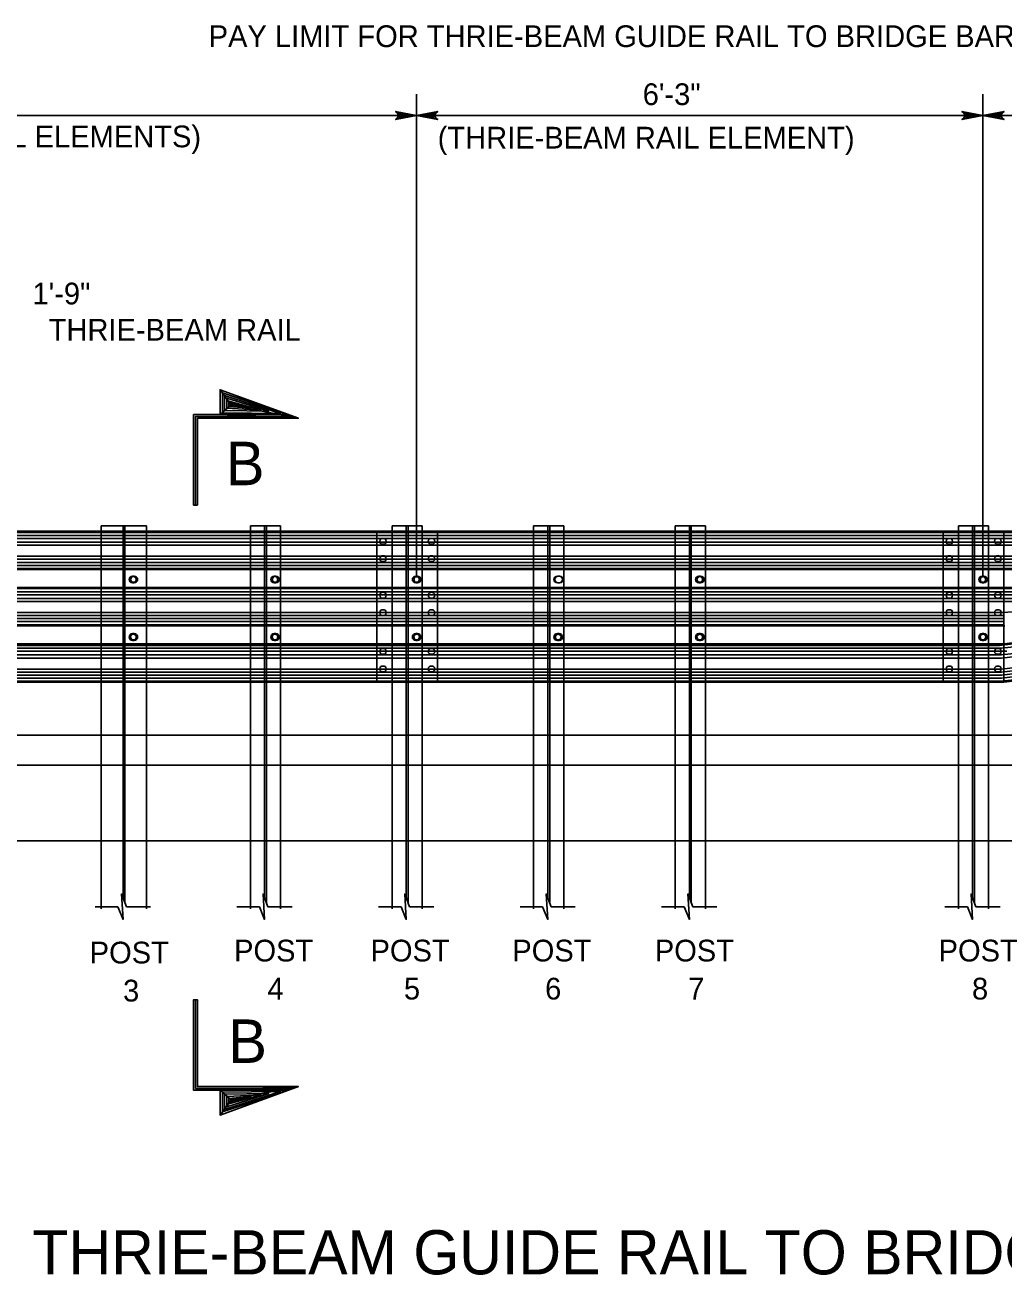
# Model space of a CAD drawing. Extents: x 632007860 to 635435983, y 295418622 to 297794622.
# Drawn here: x 632232496 to 632367530, y 296174617 to 296347078 of the extents above; entities that cross this region are included whole.
import ezdxf

# ---------------------------------------------------------------- set-up
doc = ezdxf.new("R2010")
doc.units = 0
for name, color, linetype in [('S-ABUT', 7, 'Continuous'), ('S-DETL-DIMS', 7, 'Continuous'), ('S-DETL-T120', 7, 'Continuous'), ('S-DETL-T175', 7, 'Continuous'), ('S-DETL-T240', 7, 'Continuous'), ('S-GRND-MAJR', 7, 'Continuous'), ('S-MISC-CNTR-WT01', 7, 'Continuous'), ('S-STEL', 7, 'Continuous')]:
    doc.layers.add(name, color=color, linetype=linetype)

msp = doc.modelspace()

# ---------------------------------------------------------------- linework, layer by layer
at = {"layer": 'S-ABUT'}
for p, q in [((632118834, 296249115), (632656122, 296249115)), ((632141627, 296234532), (632656122, 296234532))]:
    msp.add_line(p, q, dxfattribs=at)
at = {"layer": 'S-DETL-DIMS'}
for p, q in [((632130592, 296334582), (632596456, 296334582)), ((632245307, 296225427), (632242181, 296225427)), ((632249807, 296225427), (632246478, 296225427)), ((632264837, 296225427), (632261711, 296225427)), ((632269337, 296225427), (632266009, 296225427)), ((632284367, 296225427), (632281242, 296225427)), ((632288867, 296225427), (632285539, 296225427)), ((632303897, 296225427), (632300772, 296225427)), ((632308397, 296225427), (632305069, 296225427)), ((632323428, 296225427), (632320302, 296225427)), ((632327928, 296225427), (632324599, 296225427)), ((632362488, 296225427), (632359363, 296225427)), ((632366988, 296225427), (632363660, 296225427))]:
    msp.add_line(p, q, dxfattribs=at)
for points in [[(632286511, 296334582), (632283599, 296334036), (632283823, 296334192), (632283939, 296334387), (632283972, 296334582), (632283939, 296334778), (632283823, 296334973), (632283599, 296335128), (632286511, 296334582), (632283823, 296334973), (632283939, 296334778), (632286511, 296334582), (632283972, 296334582), (632283939, 296334387), (632286511, 296334582), (632283823, 296334192)], [(632286511, 296334582), (632289424, 296335128), (632289199, 296334973), (632289084, 296334778), (632289050, 296334582), (632289084, 296334387), (632289199, 296334192), (632289424, 296334036), (632286511, 296334582), (632289199, 296334192), (632289084, 296334387), (632286511, 296334582), (632289050, 296334582), (632289084, 296334778), (632286511, 296334582), (632289199, 296334973)], [(632364632, 296334582), (632361720, 296334036), (632361944, 296334192), (632362060, 296334387), (632362093, 296334582), (632362060, 296334778), (632361944, 296334973), (632361720, 296335128), (632364632, 296334582), (632361944, 296334973), (632362060, 296334778), (632364632, 296334582), (632362093, 296334582), (632362060, 296334387), (632364632, 296334582), (632361944, 296334192)], [(632364632, 296334582), (632367545, 296335128), (632367320, 296334973), (632367205, 296334778), (632367171, 296334582), (632367205, 296334387), (632367320, 296334192), (632367545, 296334036), (632364632, 296334582), (632367320, 296334192), (632367205, 296334387), (632364632, 296334582), (632367171, 296334582), (632367205, 296334778), (632364632, 296334582), (632367320, 296334973)], [(632256016, 296280833), (632256016, 296293072), (632269491, 296293072), (632270207, 296292812), (632256276, 296292812), (632256276, 296280833), (632255756, 296280833), (632255756, 296293332), (632268776, 296293332), (632259401, 296296745), (632259401, 296293332), (632270207, 296292812), (632259737, 296296326), (632259714, 296293583), (632267717, 296293493), (632260019, 296295965), (632260019, 296293876), (632266114, 296293786), (632260312, 296295592), (632260324, 296294192), (632265053, 296293955), (632260595, 296295197), (632260606, 296294452), (632263654, 296294204), (632260843, 296294937), (632260877, 296294621), (632262536, 296294430), (632260849, 296294782), (632259401, 296296745), (632259401, 296293332), (632260877, 296294621), (632270207, 296292812)], [(632245307, 296225427), (632246020, 296223669), (632245807, 296227184), (632246478, 296225427)], [(632264837, 296225427), (632265550, 296223669), (632265338, 296227184), (632266009, 296225427)], [(632284367, 296225427), (632285081, 296223669), (632284868, 296227184), (632285539, 296225427)], [(632303897, 296225427), (632304611, 296223669), (632304398, 296227184), (632305069, 296225427)], [(632323428, 296225427), (632324141, 296223669), (632323928, 296227184), (632324599, 296225427)], [(632362488, 296225427), (632363202, 296223669), (632362989, 296227184), (632363660, 296225427)], [(632256016, 296212600), (632256016, 296200361), (632269491, 296200361), (632270207, 296200622), (632256276, 296200622), (632256276, 296212600), (632255756, 296212600), (632255756, 296200101), (632268776, 296200101), (632259401, 296196689), (632259401, 296200101), (632270207, 296200622), (632259737, 296197108), (632259714, 296199850), (632267717, 296199941), (632260019, 296197469), (632260019, 296199557), (632266114, 296199647), (632260312, 296197841), (632260324, 296199241), (632265053, 296199478), (632260595, 296198236), (632260606, 296198981), (632263654, 296199230), (632260843, 296198496), (632260877, 296198812), (632262536, 296199004), (632260849, 296198652), (632259401, 296196689), (632259401, 296200101), (632260877, 296198812), (632270207, 296200622)]]:
    msp.add_lwpolyline(points, dxfattribs=at)
for points in [[(632256276, 296280833), (632255756, 296280833), (632255756, 296293332), (632259401, 296293332), (632259401, 296296745), (632270207, 296292812), (632256276, 296292812)], [(632256276, 296212600), (632255756, 296212600), (632255756, 296200101), (632259401, 296200101), (632259401, 296196689), (632270207, 296200622), (632256276, 296200622)]]:
    msp.add_lwpolyline(points, close=True, dxfattribs=at)
at = {"layer": 'S-GRND-MAJR'}
msp.add_line((632118834, 296244949), (632656122, 296244949), dxfattribs=at)
at = {"layer": 'S-MISC-CNTR-WT01'}
for p, q in [((632286511, 296270859), (632286511, 296337520)), ((632364632, 296270859), (632364632, 296337520))]:
    msp.add_line(p, q, dxfattribs=at)
at = {"layer": 'S-STEL'}
for p, q in [((632243015, 296277997), (632249273, 296277997)), ((632243015, 296277997), (632243015, 296276955)), ((632246014, 296277997), (632246014, 296226558)), ((632246274, 296277997), (632246274, 296226047)), ((632249273, 296277997), (632249273, 296276955)), ((632263591, 296277997), (632267758, 296277997)), ((632263591, 296277997), (632263591, 296276955)), ((632265544, 296277997), (632265544, 296226558)), ((632265804, 296277997), (632265804, 296226047)), ((632267758, 296277997), (632267758, 296276955)), ((632283121, 296277997), (632287288, 296277997)), ((632283121, 296277997), (632283121, 296276955)), ((632285075, 296277997), (632285075, 296226558)), ((632285335, 296277997), (632285335, 296226047)), ((632287288, 296277997), (632287288, 296276955)), ((632302651, 296277997), (632306818, 296277997)), ((632302651, 296277997), (632302651, 296276955)), ((632304605, 296277997), (632304605, 296226558)), ((632304865, 296277997), (632304865, 296226047)), ((632306818, 296277997), (632306818, 296276955)), ((632322181, 296277997), (632326349, 296277997)), ((632322181, 296277997), (632322181, 296276955)), ((632324135, 296277997), (632324135, 296226558)), ((632324395, 296277997), (632324395, 296226047)), ((632326349, 296277997), (632326349, 296276955)), ((632361242, 296277997), (632365409, 296277997)), ((632361242, 296277997), (632361242, 296276955)), ((632363196, 296277997), (632363196, 296226558)), ((632363456, 296277997), (632363456, 296226047)), ((632365409, 296277997), (632365409, 296277239)), ((632118834, 296277239), (632437249, 296277239)), ((632118834, 296277070), (632437249, 296277070)), ((632118834, 296276648), (632437249, 296276648)), ((632118834, 296276227), (632437249, 296276227)), ((632243015, 296276955), (632243015, 296256406)), ((632249273, 296276955), (632249273, 296256406)), ((632263591, 296276955), (632263591, 296256406)), ((632267758, 296276955), (632267758, 296256406)), ((632281007, 296256406), (632281007, 296277239)), ((632281707, 296276227), (632282025, 296276227)), ((632283121, 296276955), (632283121, 296256406)), ((632287288, 296276955), (632287288, 296256406)), ((632288702, 296276227), (632288384, 296276227)), ((632289402, 296256406), (632289402, 296277239)), ((632302651, 296276955), (632302651, 296256406)), ((632306818, 296276955), (632306818, 296256406)), ((632322181, 296276955), (632322181, 296256406)), ((632326349, 296276955), (632326349, 296256406)), ((632359128, 296256406), (632359128, 296277239)), ((632359828, 296276227), (632360146, 296276227)), ((632361242, 296276955), (632361242, 296256406)), ((632365409, 296277239), (632365409, 296256406)), ((632366823, 296276227), (632366505, 296276227)), ((632367523, 296256406), (632367523, 296277239)), ((632118834, 296275721), (632437249, 296275721)), ((632118834, 296275299), (632437249, 296275299)), ((632282042, 296275444), (632281724, 296275444)), ((632288416, 296275444), (632288734, 296275444)), ((632360163, 296275444), (632359845, 296275444)), ((632366537, 296275444), (632366855, 296275444)), ((632118834, 296273782), (632437249, 296273782)), ((632118834, 296273360), (632437249, 296273360)), ((632118834, 296272939), (632437249, 296272939)), ((632118834, 296272517), (632437249, 296272517)), ((632281724, 296273821), (632282042, 296273821)), ((632282042, 296273039), (632281724, 296273039)), ((632288734, 296273821), (632288416, 296273821)), ((632288416, 296273039), (632288734, 296273039)), ((632359845, 296273821), (632360163, 296273821)), ((632360163, 296273039), (632359845, 296273039)), ((632366855, 296273821), (632366537, 296273821)), ((632366537, 296273039), (632366855, 296273039)), ((632118834, 296272096), (632437249, 296272096)), ((632118834, 296271965), (632437249, 296271927)), ((632247567, 296271045), (632247334, 296271045)), ((632247567, 296271045), (632247334, 296271045)), ((632267097, 296271045), (632266864, 296271045)), ((632267097, 296271045), (632266864, 296271045)), ((632286627, 296271045), (632286395, 296271045)), ((632286627, 296271045), (632286395, 296271045)), ((632306158, 296271045), (632305925, 296271045)), ((632306158, 296271045), (632305925, 296271045)), ((632306274, 296271041), (632306041, 296271041)), ((632325688, 296271045), (632325455, 296271045)), ((632325688, 296271045), (632325455, 296271045)), ((632364748, 296271045), (632364516, 296271045)), ((632364748, 296271045), (632364516, 296271045)), ((632118834, 296269483), (632433852, 296269483)), ((632118834, 296269315), (632427667, 296269315)), ((632246868, 296270579), (632246868, 296270571)), ((632246868, 296270579), (632246868, 296270571)), ((632247334, 296270106), (632247567, 296270106)), ((632247334, 296270106), (632247567, 296270106)), ((632248032, 296270571), (632248032, 296270579)), ((632248032, 296270571), (632248032, 296270579)), ((632266399, 296270579), (632266399, 296270571)), ((632266399, 296270579), (632266399, 296270571)), ((632266864, 296270106), (632267097, 296270106)), ((632266864, 296270106), (632267097, 296270106)), ((632267563, 296270571), (632267563, 296270579)), ((632267563, 296270571), (632267563, 296270579)), ((632285929, 296270579), (632285929, 296270571)), ((632285929, 296270579), (632285929, 296270571)), ((632286395, 296270106), (632286627, 296270106)), ((632286395, 296270106), (632286627, 296270106)), ((632287093, 296270571), (632287093, 296270579)), ((632287093, 296270571), (632287093, 296270579)), ((632305459, 296270579), (632305459, 296270571)), ((632305459, 296270579), (632305459, 296270571)), ((632305576, 296270575), (632305576, 296270567)), ((632305925, 296270106), (632306158, 296270106)), ((632305925, 296270106), (632306158, 296270106)), ((632306041, 296270101), (632306274, 296270101)), ((632306623, 296270571), (632306623, 296270579)), ((632306623, 296270571), (632306623, 296270579)), ((632306739, 296270567), (632306739, 296270575)), ((632324989, 296270579), (632324989, 296270571)), ((632324989, 296270579), (632324989, 296270571)), ((632325455, 296270106), (632325688, 296270106)), ((632325455, 296270106), (632325688, 296270106)), ((632326153, 296270571), (632326153, 296270579)), ((632326153, 296270571), (632326153, 296270579)), ((632364050, 296270579), (632364050, 296270571)), ((632364050, 296270579), (632364050, 296270571)), ((632364516, 296270106), (632364748, 296270106)), ((632364516, 296270106), (632364748, 296270106)), ((632365214, 296270571), (632365214, 296270579)), ((632365214, 296270571), (632365214, 296270579)), ((632366933, 296261480), (632437249, 296269651)), ((632367184, 296261088), (632437249, 296269229)), ((632367523, 296261678), (632437249, 296269819)), ((632118834, 296268893), (632426548, 296268893)), ((632118834, 296268471), (632421302, 296268471)), ((632118834, 296267966), (632415005, 296267966)), ((632118834, 296267544), (632409759, 296267544)), ((632281707, 296268808), (632282025, 296268808)), ((632282042, 296268011), (632281724, 296268011)), ((632288702, 296268808), (632288384, 296268808)), ((632288416, 296268011), (632288734, 296268011)), ((632359828, 296268808), (632360146, 296268808)), ((632360163, 296268011), (632359845, 296268011)), ((632366823, 296268808), (632366505, 296268808)), ((632366537, 296268011), (632366855, 296268011)), ((632367184, 296260160), (632437249, 296268302)), ((632367184, 296259739), (632437249, 296267880)), ((632367503, 296266025), (632386412, 296267544)), ((632118834, 296266026), (632367523, 296266026)), ((632118834, 296265605), (632367523, 296265605)), ((632282025, 296265604), (632281707, 296265604)), ((632281724, 296266388), (632282042, 296266388)), ((632288384, 296265604), (632288702, 296265604)), ((632288734, 296266388), (632288416, 296266388)), ((632359128, 296266027), (632367523, 296266027)), ((632360146, 296265604), (632359828, 296265604)), ((632359845, 296266388), (632360163, 296266388)), ((632366505, 296265604), (632366823, 296265604)), ((632366855, 296266388), (632366537, 296266388)), ((632367184, 296258221), (632437037, 296266338)), ((632367184, 296257800), (632437085, 296265922)), ((632118834, 296265183), (632367523, 296265183)), ((632118834, 296264762), (632367523, 296264762)), ((632118834, 296264340), (632367523, 296264340)), ((632118834, 296264161), (632367653, 296264161)), ((632367184, 296257378), (632437133, 296265506)), ((632367184, 296256957), (632437182, 296265090)), ((632367184, 296256535), (632437230, 296264674)), ((632367523, 296256406), (632437249, 296264508)), ((632246868, 296262637), (632246868, 296262629)), ((632247567, 296263103), (632247334, 296263103)), ((632247334, 296262163), (632247567, 296262163)), ((632248032, 296262629), (632248032, 296262637)), ((632266399, 296262637), (632266399, 296262629)), ((632267097, 296263103), (632266864, 296263103)), ((632266864, 296262163), (632267097, 296262163)), ((632267563, 296262629), (632267563, 296262637)), ((632285929, 296262637), (632285929, 296262629)), ((632286627, 296263103), (632286395, 296263103)), ((632286395, 296262163), (632286627, 296262163)), ((632287093, 296262629), (632287093, 296262637)), ((632305459, 296262637), (632305459, 296262629)), ((632306158, 296263103), (632305925, 296263103)), ((632305925, 296262163), (632306158, 296262163)), ((632306623, 296262629), (632306623, 296262637)), ((632324989, 296262637), (632324989, 296262629)), ((632325688, 296263103), (632325455, 296263103)), ((632325455, 296262163), (632325688, 296262163)), ((632326153, 296262629), (632326153, 296262637)), ((632364050, 296262637), (632364050, 296262629)), ((632364748, 296263103), (632364516, 296263103)), ((632364516, 296262163), (632364748, 296262163)), ((632365214, 296262629), (632365214, 296262637)), ((632118834, 296261678), (632367523, 296261678)), ((632118834, 296261480), (632366933, 296261480)), ((632118834, 296261088), (632367184, 296261088)), ((632118834, 296260666), (632367909, 296260666)), ((632281707, 296261052), (632282025, 296261052)), ((632288702, 296261052), (632288384, 296261052)), ((632359828, 296261052), (632360146, 296261052)), ((632366823, 296261052), (632366505, 296261052)), ((632118834, 296260160), (632367184, 296260160)), ((632118834, 296259739), (632367184, 296259739)), ((632282042, 296260256), (632281724, 296260256)), ((632288416, 296260256), (632288734, 296260256)), ((632360163, 296260256), (632359845, 296260256)), ((632366537, 296260256), (632366855, 296260256)), ((632118834, 296258221), (632367184, 296258221)), ((632118834, 296257800), (632367184, 296257800)), ((632118834, 296257378), (632367184, 296257378)), ((632118834, 296256957), (632367184, 296256957)), ((632282025, 296257849), (632281707, 296257849)), ((632281724, 296258633), (632282042, 296258633)), ((632288384, 296257849), (632288702, 296257849)), ((632288734, 296258633), (632288416, 296258633)), ((632360146, 296257849), (632359828, 296257849)), ((632359845, 296258633), (632360163, 296258633)), ((632366505, 296257849), (632366823, 296257849)), ((632366855, 296258633), (632366537, 296258633)), ((632118834, 296256535), (632367184, 296256535)), ((632118834, 296256406), (632367523, 296256406)), ((632243015, 296256406), (632243015, 296244665)), ((632249273, 296256406), (632249273, 296244665)), ((632263591, 296256406), (632263591, 296244665)), ((632267758, 296256406), (632267758, 296244665)), ((632283121, 296256406), (632283121, 296244665)), ((632287288, 296256406), (632287288, 296244665)), ((632302651, 296256406), (632302651, 296244665)), ((632306818, 296256406), (632306818, 296244665)), ((632322181, 296256406), (632322181, 296244665)), ((632326349, 296256406), (632326349, 296244665)), ((632361242, 296256406), (632361242, 296244665)), ((632365409, 296256406), (632365409, 296244665)), ((632243015, 296244665), (632243015, 296225143)), ((632249273, 296244665), (632249273, 296225143)), ((632263591, 296244665), (632263591, 296225143)), ((632267758, 296244665), (632267758, 296225143)), ((632283121, 296244665), (632283121, 296225143)), ((632287288, 296244665), (632287288, 296225143)), ((632302651, 296244665), (632302651, 296225143)), ((632306818, 296244665), (632306818, 296225143)), ((632322181, 296244665), (632322181, 296225143)), ((632326349, 296244665), (632326349, 296225143)), ((632361242, 296244665), (632361242, 296225143)), ((632365409, 296244665), (632365409, 296225143))]:
    msp.add_line(p, q, dxfattribs=at)
for centre in [(632247450, 296270575), (632266981, 296270575), (632286511, 296270575), (632325571, 296270575), (632364632, 296270575), (632247450, 296262633), (632266981, 296262633), (632286511, 296262633), (632306041, 296262633), (632325571, 296262633), (632364632, 296262633)]:
    msp.add_circle(centre, 391, dxfattribs=at)
for centre, start, end in [((632247334, 296270579), 90, 180), ((632247334, 296270579), 90, 180), ((632247567, 296270579), 0, 90), ((632247567, 296270579), 0, 90), ((632266864, 296270579), 90, 180), ((632266864, 296270579), 90, 180), ((632267097, 296270579), 0, 90), ((632267097, 296270579), 0, 90), ((632286395, 296270579), 90, 180), ((632286395, 296270579), 90, 180), ((632286627, 296270579), 0, 90), ((632286627, 296270579), 0, 90), ((632305925, 296270579), 90, 180), ((632305925, 296270579), 90, 180), ((632306041, 296270575), 90, 180), ((632306158, 296270579), 0, 90), ((632306158, 296270579), 0, 90), ((632306274, 296270575), 0, 90), ((632325455, 296270579), 90, 180), ((632325455, 296270579), 90, 180), ((632325688, 296270579), 0, 90), ((632325688, 296270579), 0, 90), ((632364516, 296270579), 90, 180), ((632364516, 296270579), 90, 180), ((632364748, 296270579), 0, 90), ((632364748, 296270579), 0, 90), ((632247334, 296270571), 180, 270), ((632247334, 296270571), 180, 270), ((632247567, 296270571), 270, 360), ((632247567, 296270571), 270, 360), ((632266864, 296270571), 180, 270), ((632266864, 296270571), 180, 270), ((632267097, 296270571), 270, 360), ((632267097, 296270571), 270, 360), ((632286395, 296270571), 180, 270), ((632286395, 296270571), 180, 270), ((632286627, 296270571), 270, 360), ((632286627, 296270571), 270, 360), ((632305925, 296270571), 180, 270), ((632305925, 296270571), 180, 270), ((632306041, 296270567), 180, 270), ((632306158, 296270571), 270, 360), ((632306158, 296270571), 270, 360), ((632306274, 296270567), 270, 360), ((632325455, 296270571), 180, 270), ((632325455, 296270571), 180, 270), ((632325688, 296270571), 270, 360), ((632325688, 296270571), 270, 360), ((632364516, 296270571), 180, 270), ((632364516, 296270571), 180, 270), ((632364748, 296270571), 270, 360), ((632364748, 296270571), 270, 360), ((632247334, 296262637), 90, 180), ((632247334, 296262629), 180, 270), ((632247567, 296262637), 0, 90), ((632247567, 296262629), 270, 360), ((632266864, 296262637), 90, 180), ((632266864, 296262629), 180, 270), ((632267097, 296262637), 0, 90), ((632267097, 296262629), 270, 360), ((632286395, 296262637), 90, 180), ((632286395, 296262629), 180, 270), ((632286627, 296262637), 0, 90), ((632286627, 296262629), 270, 360), ((632305925, 296262637), 90, 180), ((632305925, 296262629), 180, 270), ((632306158, 296262637), 0, 90), ((632306158, 296262629), 270, 360), ((632325455, 296262637), 90, 180), ((632325455, 296262629), 180, 270), ((632325688, 296262637), 0, 90), ((632325688, 296262629), 270, 360), ((632364516, 296262637), 90, 180), ((632364516, 296262629), 180, 270), ((632364748, 296262637), 0, 90), ((632364748, 296262629), 270, 360)]:
    msp.add_arc(centre, 466, start, end, dxfattribs=at)
for centre, major_axis, start_param, end_param in [((632281723, 296275835), (0, -391), 3.1395093, 6.2852686), ((632282019, 296275835), (0, 391), 3.1395093, 6.2852686), ((632288415, 296275835), (0, 391), 6.281102, 9.4268613), ((632288711, 296275835), (0, -391), 6.281102, 9.4268613), ((632359845, 296275835), (0, -391), 3.1395093, 6.2852686), ((632360140, 296275835), (0, 391), 3.1395093, 6.2852686), ((632366536, 296275835), (0, 391), 6.281102, 9.4268613), ((632366832, 296275835), (0, -391), 6.281102, 9.4268613), ((632281723, 296273430), (0, -391), 3.1395093, 6.2852686), ((632282019, 296273430), (0, 391), 3.1395093, 6.2852686), ((632288415, 296273430), (0, 391), 6.281102, 9.4268613), ((632288711, 296273430), (0, -391), 6.281102, 9.4268613), ((632359845, 296273430), (0, -391), 3.1395093, 6.2852686), ((632360140, 296273430), (0, 391), 3.1395093, 6.2852686), ((632366536, 296273430), (0, 391), 6.281102, 9.4268613), ((632366832, 296273430), (0, -391), 6.281102, 9.4268613), ((632281723, 296268403), (0, -391), 3.1395093, 6.2852686), ((632282019, 296268403), (0, 391), 3.1395093, 6.2852686), ((632288415, 296268403), (0, 391), 6.281102, 9.4268613), ((632288711, 296268403), (0, -391), 6.281102, 9.4268613), ((632359845, 296268403), (0, -391), 3.1395093, 6.2852686), ((632360140, 296268403), (0, 391), 3.1395093, 6.2852686), ((632366536, 296268403), (0, 391), 6.281102, 9.4268613), ((632366832, 296268403), (0, -391), 6.281102, 9.4268613), ((632281723, 296265997), (0, -391), 3.1395093, 6.2852686), ((632282019, 296265997), (0, 391), 3.1395093, 6.2852686), ((632288415, 296265997), (0, 391), 6.281102, 9.4268613), ((632288711, 296265997), (0, -391), 6.281102, 9.4268613), ((632359845, 296265997), (0, -391), 3.1395093, 6.2852686), ((632360140, 296265997), (0, 391), 3.1395093, 6.2852686), ((632366536, 296265997), (0, 391), 6.281102, 9.4268613), ((632366832, 296265997), (0, -391), 6.281102, 9.4268613), ((632281723, 296260647), (0, -391), 3.1395093, 6.2852686), ((632282019, 296260647), (0, 391), 3.1395093, 6.2852686), ((632288415, 296260647), (0, 391), 6.281102, 9.4268613), ((632288711, 296260647), (0, -391), 6.281102, 9.4268613), ((632359845, 296260647), (0, -391), 3.1395093, 6.2852686), ((632360140, 296260647), (0, 391), 3.1395093, 6.2852686), ((632366536, 296260647), (0, 391), 6.281102, 9.4268613), ((632366832, 296260647), (0, -391), 6.281102, 9.4268613), ((632281723, 296258242), (0, -391), 3.1395093, 6.2852686), ((632282019, 296258242), (0, 391), 3.1395093, 6.2852686), ((632288415, 296258242), (0, 391), 6.281102, 9.4268613), ((632288711, 296258242), (0, -391), 6.281102, 9.4268613), ((632359845, 296258242), (0, -391), 3.1395093, 6.2852686), ((632360140, 296258242), (0, 391), 3.1395093, 6.2852686), ((632366536, 296258242), (0, 391), 6.281102, 9.4268613), ((632366832, 296258242), (0, -391), 6.281102, 9.4268613)]:
    msp.add_ellipse(centre, major_axis=major_axis, ratio=0.7543445, start_param=start_param, end_param=end_param, dxfattribs=at)

# ---------------------------------------------------------------- texts
at = {"layer": 'S-DETL-T120'}
for s, height, p in [('PAY LIMIT FOR THRIE-BEAM GUIDE RAIL TO BRIDGE BARRIER TRANSITION', 2999.85, (632257828, 296344033)), (' 6\'-3"', 2999.8, (632316583, 296336030)), ('(NESTED THRIE-BEAM RAIL ELEMENTS)', 2999.85, (632179216, 296330202)), ('(THRIE-BEAM RAIL ELEMENT)', 2999.85, (632289419, 296330031)), ('1\'-9"', 2999.9, (632233528, 296308527)), ('  THRIE-BEAM RAIL', 2999.91, (632233528, 296303526)), ('POST', 2999.8, (632261334, 296217875)), ('POST', 2999.8, (632280152, 296217875)), ('POST', 2999.8, (632299711, 296217875)), ('POST', 2999.8, (632319366, 296217875)), ('POST', 2999.8, (632358510, 296217875)), ('POST', 2999.8, (632241417, 296217601)), ('4', 3000, (632265941, 296212625)), ('5', 3000, (632284759, 296212625)), ('6', 3000, (632304235, 296212625)), ('7', 3000, (632323972, 296212625)), ('8', 3000, (632363116, 296212625)), ('3', 3000, (632246023, 296212352))]:
    msp.add_text(s, height=height, dxfattribs=at).set_placement(p)
at = {"layer": 'S-DETL-T175'}
msp.add_text('ELEVATION VIEW FOR THRIE-BEAM GUIDE RAIL TO BRIDGE BARRIER TRANSITION WITH CURB', height=6096, dxfattribs=at).set_placement((632142927, 296174703))
at = {"layer": 'S-DETL-T240'}
for p in [(632260183, 296283584), (632260522, 296203878)]:
    msp.add_text('B', height=6000, dxfattribs=at).set_placement(p)

doc.saveas('drawing.dxf')
